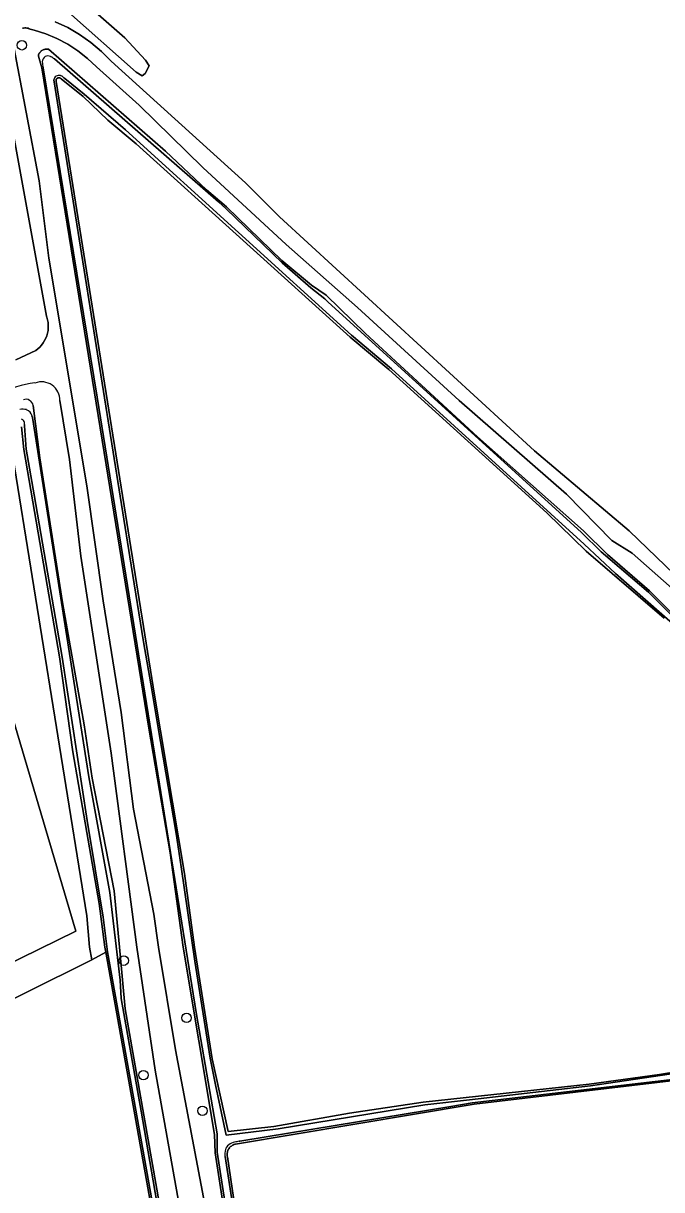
# Model space of a CAD drawing. Extents: x 162722 to 165104, y 384719 to 386284.
# Drawn here: x 163772.9 to 163839, y 385474.9 to 385595.7 of the extents above; entities that cross this region are included whole.
import ezdxf

# ---------------------------------------------------------------- set-up
doc = ezdxf.new("R2010")
doc.units = 0
for name, color, linetype in [('IMGEO_Boom', 7, 'Continuous'), ('IMGEO_Bouwland', 7, 'Continuous'), ('IMGEO_Gemengd_bos', 7, 'Continuous'), ('IMGEO_Grasland_overig', 7, 'Continuous'), ('IMGEO_Loofbos', 7, 'Continuous'), ('IMGEO_Oever', 7, 'Continuous'), ('IMGEO_Voetpad_halfverhard', 7, 'Continuous'), ('IMGEO_Waterloop', 7, 'Continuous')]:
    doc.layers.add(name, color=color, linetype=linetype)

msp = doc.modelspace()

# ---------------------------------------------------------------- linework, layer by layer
at = {"layer": 'IMGEO_Boom'}
for centre in [(163772.71, 385593.4), (163783.27, 385498.61), (163789.77, 385492.68), (163785.31, 385486.76), (163791.42, 385483.06)]:
    msp.add_circle(centre, 0.489, dxfattribs=at)
at = {"layer": 'IMGEO_Bouwland'}
for points in [[(163771.48, 385552.74), (163757.82, 385546.75), (163745.36, 385540.93), (163723.34, 385530.34), (163661.55, 385500), (163647.7, 385492.9), (163648.15, 385492.01), (163764.5, 385548.24), (163778.29, 385501.66), (163670.28, 385448.69), (163672.11, 385445.1), (163725.17, 385471.47), (163779.96, 385498.7), (163779.73, 385500), (163779.43, 385503.24)], [(163648.15, 385492.01), (163670.28, 385448.69), (163778.29, 385501.66), (163764.5, 385548.24)]]:
    msp.add_lwpolyline(points, close=True, dxfattribs=at)
at = {"layer": 'IMGEO_Gemengd_bos'}
for points in [[(163777.89, 385599), (163783.37, 385594.16), (163785.52, 385591.85), (163785.9, 385591.26), (163785.47, 385590.48), (163785.16, 385590.25), (163784.55, 385590.6), (163777.56, 385596.82)], [(163776.17, 385595.83), (163777.46, 385595.23), (163778.69, 385594.51), (163779.86, 385593.69), (163780.95, 385592.77), (163781.95, 385591.75), (163795.89, 385579.17), (163799.39, 385575.64), (163825.83, 385551.4), (163835.64, 385543.13), (163843.13, 385535.9), (163872.47, 385508.29), (163881.59, 385500), (163887.27, 385494.67), (163890.43, 385491.49), (163894.54, 385488.01), (163904.02, 385479.24), (163906.82, 385477.46)], [(163839.25, 385534.08), (163831.17, 385541.02), (163827.11, 385544.98), (163810.72, 385559.83), (163806.71, 385563.16), (163784.54, 385583.21), (163781.61, 385585.64), (163779.06, 385588.08), (163776.79, 385589.91), (163776.77, 385589.93), (163776.76, 385589.95), (163776.74, 385589.97), (163776.72, 385589.98), (163776.7, 385590), (163776.67, 385590.01), (163776.65, 385590.02), (163776.62, 385590.03), (163776.6, 385590.03), (163776.58, 385590.04), (163776.55, 385590.04), (163776.52, 385590.04), (163776.5, 385590.03), (163776.47, 385590.03), (163776.45, 385590.02), (163776.43, 385590.01), (163776.4, 385590), (163776.38, 385589.99), (163776.36, 385589.97), (163776.34, 385589.96), (163776.33, 385589.94), (163776.31, 385589.92), (163776.3, 385589.9), (163776.28, 385589.88), (163776.27, 385589.85), (163776.27, 385589.83), (163776.26, 385589.8), (163776.25, 385589.78), (163776.25, 385589.75), (163776.25, 385589.73), (163776.26, 385589.7), (163776.26, 385589.68), (163776.27, 385589.65), (163786.44, 385526.1), (163789.56, 385507.65), (163790.61, 385500), (163792.43, 385488.45), (163794.08, 385480.91), (163798.8, 385481.45), (163806.65, 385482.83), (163814.28, 385483.94), (163831.49, 385485.81), (163838.78, 385486.82), (163854.43, 385489.38)], [(163792.61, 385436.72), (163781.41, 385499.48), (163779.96, 385498.7), (163725.17, 385471.47), (163725.73, 385469.85), (163726.15, 385469.98), (163730.91, 385458.41), (163736.94, 385442.21), (163737.66, 385439.57), (163743.73, 385422.27), (163746.15, 385414.52), (163749.73, 385404.08), (163750.47, 385402.75), (163795.24, 385422.6)], [(163843.77, 385486.62), (163819.56, 385483.74), (163794.86, 385479.61), (163794.77, 385479.59), (163794.67, 385479.56), (163794.58, 385479.52), (163794.5, 385479.47), (163794.42, 385479.41), (163794.34, 385479.35), (163794.27, 385479.28), (163794.21, 385479.21), (163794.15, 385479.13), (163794.1, 385479.04), (163794.06, 385478.96), (163794.02, 385478.86), (163794, 385478.77), (163793.98, 385478.67), (163793.97, 385478.57), (163793.97, 385478.48), (163793.98, 385478.38), (163794, 385478.3), (163795.79, 385466.36)]]:
    msp.add_lwpolyline(points, dxfattribs=at)
at = {"layer": 'IMGEO_Grasland_overig'}
for points in [[(163848.05, 385530.11), (163835.95, 385540.81), (163833.83, 385542.11), (163829.13, 385546.91), (163818.03, 385556.62), (163807.5, 385566.26), (163800.08, 385572.78), (163791.47, 385580.74), (163784.86, 385587.19), (163780.43, 385591.16), (163779.51, 385592.03), (163778.52, 385592.81), (163777.46, 385593.5), (163776.34, 385594.1), (163775.18, 385594.59), (163773.97, 385594.98), (163773.57, 385595.08), (163773.46, 385595.12), (163773.35, 385595.16), (163773.23, 385595.18), (163773.12, 385595.19), (163773.01, 385595.19), (163772.89, 385595.18), (163772.78, 385595.16)], [(163771.8, 385593.59), (163774.51, 385579.38), (163775.51, 385571.36), (163779.43, 385547.79), (163781.15, 385535.87), (163783.01, 385524.29), (163784.28, 385514.29), (163786.39, 385503.42), (163786.85, 385500), (163788.62, 385489.38), (163794.43, 385458.8)], [(163794.82, 385465.23), (163792.74, 385478.71), (163792.66, 385480.62), (163789.43, 385500), (163788.09, 385509.79), (163785.87, 385522.68), (163774.77, 385591.06), (163774.42, 385592.28), (163774.43, 385592.35), (163774.45, 385592.42), (163774.48, 385592.5), (163774.52, 385592.57), (163774.56, 385592.63), (163774.61, 385592.7), (163774.66, 385592.76), (163774.72, 385592.81), (163774.78, 385592.85), (163774.85, 385592.9), (163774.92, 385592.93), (163774.99, 385592.96), (163775.07, 385592.98), (163775.14, 385593), (163775.22, 385593.01), (163775.3, 385593.01), (163775.38, 385593.01), (163775.46, 385592.99), (163787.58, 385582.42), (163791.83, 385578.42), (163793.9, 385576.68), (163799.64, 385571.1), (163802.73, 385568.57), (163804.25, 385567.54), (163808.31, 385563.55), (163819.92, 385552.84), (163830.88, 385543.12), (163833.37, 385540.66), (163837.72, 385536.9), (163841.3, 385533.35)], [(163772.1, 385560.82), (163774.16, 385561.79), (163774.38, 385561.96), (163774.58, 385562.15), (163774.76, 385562.36), (163774.92, 385562.58), (163775.07, 385562.82), (163775.19, 385563.06), (163775.29, 385563.32), (163775.36, 385563.59), (163775.42, 385563.86), (163775.44, 385564.13), (163775.45, 385564.41), (163775.42, 385564.69), (163775.38, 385564.96), (163775.31, 385565.23), (163775.27, 385565.34), (163771.12, 385588.13)]]:
    msp.add_lwpolyline(points, dxfattribs=at)
at = {"layer": 'IMGEO_Loofbos'}
for points in [[(163796.95, 385425.9), (163796.77, 385429.79), (163795.64, 385438.19), (163792.97, 385453.15), (163789.64, 385469.85), (163786.53, 385487.27), (163784.63, 385500), (163781.96, 385520.11), (163778.81, 385540.5), (163777.64, 385550.5), (163776.64, 385556.6)], [(163773.88, 385556.09), (163774.58, 385550.67), (163776.93, 385535.71), (163779.17, 385523.04), (163780.01, 385517.5), (163782.27, 385505.85), (163782.83, 385500), (163783.4, 385493.63), (163791.71, 385446.45), (163795.46, 385424.22)], [(163771.48, 385552.74), (163779.43, 385503.24), (163779.73, 385500), (163779.96, 385498.7), (163781.41, 385499.48), (163781.31, 385500), (163780.73, 385504.52), (163777.98, 385520.24), (163776.61, 385530.07), (163772.9, 385551.55), (163772.67, 385553.88)]]:
    msp.add_lwpolyline(points, dxfattribs=at)
for centre, radius, start, end in [((163775.88, 385545.21), 13.35, 97.7968, 114.5907), ((163774.75, 385556.66), 1.89, 358.0613, 111.1546), ((163773.12, 385555.97), 0.771, 9.2905, 109.3804)]:
    msp.add_arc(centre, radius, start, end, dxfattribs=at)
at = {"layer": 'IMGEO_Oever'}
for points in [[(163841.3, 385533.35), (163837.72, 385536.9), (163833.37, 385540.66), (163830.88, 385543.12), (163819.92, 385552.84), (163808.31, 385563.55), (163804.25, 385567.54), (163802.73, 385568.57), (163799.64, 385571.1), (163793.9, 385576.68), (163791.83, 385578.42), (163787.58, 385582.42), (163775.46, 385592.99), (163775.38, 385593.01), (163775.3, 385593.01), (163775.22, 385593.01), (163775.14, 385593), (163775.07, 385592.98), (163774.99, 385592.96), (163774.92, 385592.93), (163774.85, 385592.9), (163774.78, 385592.85), (163774.72, 385592.81), (163774.66, 385592.76), (163774.61, 385592.7), (163774.56, 385592.63), (163774.52, 385592.57), (163774.48, 385592.5), (163774.45, 385592.42), (163774.43, 385592.35), (163774.42, 385592.28), (163774.77, 385591.06), (163785.87, 385522.68), (163788.09, 385509.79), (163789.43, 385500), (163792.66, 385480.62), (163792.74, 385478.71), (163794.82, 385465.23)], [(163775.68, 385592.24), (163775.84, 385592.16), (163775.97, 385592.08), (163776.09, 385591.98), (163793.1, 385577.19), (163793.86, 385576.46), (163799.67, 385570.87), (163802.64, 385568.3), (163804.11, 385567.13), (163804.4, 385566.85), (163830.68, 385542.93), (163832.72, 385540.95), (163837.63, 385536.77), (163841.29, 385533.11), (163859.92, 385515.82), (163861.17, 385514.81), (163861.67, 385514.23), (163861.88, 385514.04), (163862.04, 385513.88), (163862.21, 385513.73), (163862.33, 385513.6)], [(163793.76, 385478.32), (163795.77, 385465.4), (163797.06, 385458.76), (163796.61, 385458.74), (163796.33, 385458.96), (163796.15, 385459.38), (163795.09, 385465.02), (163792.95, 385478.77), (163792.94, 385480.69), (163790.76, 385493.24), (163788.11, 385509.8), (163780.52, 385556.97), (163774.93, 385591.07)], [(163776.02, 385589.81), (163784.05, 385539.57), (163785.31, 385531.61), (163786.06, 385527.27), (163787.08, 385521.3), (163788.71, 385511.77), (163789.23, 385508.32), (163790.64, 385498.55), (163792.21, 385488.52), (163792.76, 385485.75), (163793.86, 385480.55), (163799.27, 385481.21), (163814.45, 385483.67), (163819.08, 385484.21), (163831.61, 385485.64), (163845.62, 385487.71)], [(163854.43, 385489.38), (163838.78, 385486.82), (163831.49, 385485.81), (163814.28, 385483.94), (163806.65, 385482.83), (163798.8, 385481.45), (163794.08, 385480.91), (163792.43, 385488.45), (163790.61, 385500), (163789.56, 385507.65), (163786.44, 385526.1), (163776.27, 385589.65), (163776.26, 385589.68), (163776.26, 385589.7), (163776.25, 385589.73), (163776.25, 385589.75), (163776.25, 385589.78), (163776.26, 385589.8), (163776.27, 385589.83), (163776.27, 385589.85), (163776.28, 385589.88), (163776.3, 385589.9), (163776.31, 385589.92), (163776.33, 385589.94), (163776.34, 385589.96), (163776.36, 385589.97), (163776.38, 385589.99), (163776.4, 385590), (163776.43, 385590.01), (163776.45, 385590.02), (163776.47, 385590.03), (163776.5, 385590.03), (163776.52, 385590.04), (163776.55, 385590.04), (163776.58, 385590.04), (163776.6, 385590.03), (163776.62, 385590.03), (163776.65, 385590.02), (163776.67, 385590.01), (163776.7, 385590), (163776.72, 385589.98), (163776.74, 385589.97), (163776.76, 385589.95), (163776.77, 385589.93), (163776.79, 385589.91), (163779.06, 385588.08), (163781.61, 385585.64), (163784.54, 385583.21), (163806.71, 385563.16), (163810.72, 385559.83), (163827.11, 385544.98), (163831.17, 385541.02), (163839.25, 385534.08)], [(163862.28, 385512.93), (163862.16, 385512.98), (163840.71, 385533.02), (163834.21, 385538.69), (163830.97, 385541.73), (163811.01, 385559.91), (163806.86, 385563.39), (163783.44, 385584.63), (163779.17, 385588.33), (163777.16, 385589.95), (163777.07, 385590.04), (163776.97, 385590.12), (163776.87, 385590.19), (163776.71, 385590.26)], [(163780.01, 385517.5), (163779.17, 385523.04), (163776.93, 385535.71), (163774.58, 385550.67), (163773.88, 385556.09)], [(163773.76, 385555.02), (163773.8, 385554.87), (163779.64, 385517.66), (163781.83, 385505.66), (163782.9, 385496.6), (163783, 385494.7), (163785.06, 385483.03), (163795.28, 385423.68), (163795.28, 385423.57)], [(163772.67, 385553.88), (163772.9, 385551.55), (163776.61, 385530.07), (163777.98, 385520.24), (163780.73, 385504.52), (163781.31, 385500), (163781.41, 385499.48), (163792.61, 385436.72)], [(163772.97, 385554), (163772.99, 385554.14)], [(163794.81, 385423.49), (163794.79, 385423.62), (163793.96, 385430.09), (163791.13, 385445.98), (163789.24, 385456.64), (163786.38, 385472.7), (163781.59, 385499.52), (163781.14, 385503.12), (163779.49, 385513.12), (163776.88, 385530.02), (163773.99, 385546.86), (163773.14, 385551.58), (163772.97, 385554)], [(163795.46, 385424.22), (163791.71, 385446.45), (163783.4, 385493.63), (163782.83, 385500), (163782.27, 385505.85), (163780.01, 385517.5)], [(163877.95, 385491.32), (163877.56, 385491.23), (163862.93, 385489.54), (163840.41, 385486.35), (163819.36, 385483.88), (163817.16, 385483.52), (163795.5, 385479.95)], [(163795.79, 385466.36), (163794, 385478.3), (163793.98, 385478.38), (163793.97, 385478.48), (163793.97, 385478.57), (163793.98, 385478.67), (163794, 385478.77), (163794.02, 385478.86), (163794.06, 385478.96), (163794.1, 385479.04), (163794.15, 385479.13), (163794.21, 385479.21), (163794.27, 385479.28), (163794.34, 385479.35), (163794.42, 385479.41), (163794.5, 385479.47), (163794.58, 385479.52), (163794.67, 385479.56), (163794.77, 385479.59), (163794.86, 385479.61), (163819.56, 385483.74), (163843.77, 385486.62)], [(163795.5, 385479.95), (163795.31, 385479.92), (163795.22, 385479.91)]]:
    msp.add_lwpolyline(points, dxfattribs=at)
for centre, radius, start, end in [((163775.53, 385591.68), 0.7, 125.0184, 178.7727), ((163777.53, 385591.79), 2.7, 182.0872, 195.4605), ((163775.39, 385591.56), 0.739, 66.9474, 110.5483), ((163776.55, 385589.76), 0.528, 72.7747, 174.6442), ((163773.12, 385555.97), 0.771, 9.2905, 109.3804), ((163772.83, 385554.12), 1.59, 77.1023, 102.2344), ((163772.89, 385554.81), 0.901, 13.5587, 71.0153), ((163772.57, 385554.31), 0.392, 32.9419, 72.1864), ((163772.37, 385554.2), 0.621, 354.3291, 31.939), ((163794.62, 385478.83), 0.845, 124.4787, 164.8119), ((163795.26, 385477.9), 1.98, 104.7529, 124.3327), ((163795.89, 385475.73), 4.23, 99.1821, 105.6139), ((163795.77, 385478.55), 2.03, 165.7314, 186.6507)]:
    msp.add_arc(centre, radius, start, end, dxfattribs=at)
at = {"layer": 'IMGEO_Voetpad_halfverhard'}
for points in [[(163906.82, 385477.46), (163904.02, 385479.24), (163894.54, 385488.01), (163890.43, 385491.49), (163887.27, 385494.67), (163881.59, 385500), (163872.47, 385508.29), (163843.13, 385535.9), (163835.64, 385543.13), (163825.83, 385551.4), (163799.39, 385575.64), (163795.89, 385579.17), (163781.95, 385591.75), (163780.95, 385592.77), (163779.86, 385593.69), (163778.69, 385594.51), (163777.46, 385595.23), (163776.17, 385595.83)], [(163772.78, 385595.16), (163772.89, 385595.18), (163773.01, 385595.19), (163773.12, 385595.19), (163773.23, 385595.18), (163773.35, 385595.16), (163773.46, 385595.12), (163773.57, 385595.08), (163773.97, 385594.98), (163775.18, 385594.59), (163776.34, 385594.1), (163777.46, 385593.5), (163778.52, 385592.81), (163779.51, 385592.03), (163780.43, 385591.16), (163784.86, 385587.19), (163791.47, 385580.74), (163800.08, 385572.78), (163807.5, 385566.26), (163818.03, 385556.62), (163829.13, 385546.91), (163833.83, 385542.11), (163835.95, 385540.81), (163848.05, 385530.11)], [(163794.43, 385458.8), (163788.62, 385489.38), (163786.85, 385500), (163786.39, 385503.42), (163784.28, 385514.29), (163783.01, 385524.29), (163781.15, 385535.87), (163779.43, 385547.79), (163775.51, 385571.36), (163774.51, 385579.38), (163771.8, 385593.59)], [(163771.12, 385588.13), (163775.27, 385565.34), (163775.31, 385565.23), (163775.38, 385564.96), (163775.42, 385564.69), (163775.45, 385564.41), (163775.44, 385564.13), (163775.42, 385563.86), (163775.36, 385563.59), (163775.29, 385563.32), (163775.19, 385563.06), (163775.07, 385562.82), (163774.92, 385562.58), (163774.76, 385562.36), (163774.58, 385562.15), (163774.38, 385561.96), (163774.16, 385561.79), (163772.1, 385560.82)], [(163776.64, 385556.6), (163777.64, 385550.5), (163778.81, 385540.5), (163781.96, 385520.11), (163784.63, 385500), (163786.53, 385487.27), (163789.64, 385469.85), (163792.97, 385453.15), (163795.64, 385438.19), (163796.77, 385429.79), (163796.95, 385425.9)]]:
    msp.add_lwpolyline(points, dxfattribs=at)
for centre, radius, start, end in [((163775.88, 385545.21), 13.35, 97.7968, 114.5907), ((163774.75, 385556.66), 1.89, 358.0613, 111.1546)]:
    msp.add_arc(centre, radius, start, end, dxfattribs=at)
at = {"layer": 'IMGEO_Waterloop'}
for points in [[(163777.56, 385596.82), (163784.55, 385590.6), (163785.16, 385590.25), (163785.47, 385590.48), (163785.9, 385591.26), (163785.52, 385591.85), (163783.37, 385594.16), (163777.89, 385599)], [(163862.33, 385513.6), (163862.21, 385513.73), (163862.04, 385513.88), (163861.88, 385514.04), (163861.67, 385514.23), (163861.17, 385514.81), (163859.92, 385515.82), (163841.29, 385533.11), (163837.63, 385536.77), (163832.72, 385540.95), (163830.68, 385542.93), (163804.4, 385566.85), (163804.11, 385567.13), (163802.64, 385568.3), (163799.67, 385570.87), (163793.86, 385576.46), (163793.1, 385577.19), (163776.09, 385591.98), (163775.97, 385592.08), (163775.84, 385592.16), (163775.68, 385592.24)], [(163774.93, 385591.07), (163780.52, 385556.97), (163788.11, 385509.8), (163790.76, 385493.24), (163792.94, 385480.69), (163792.95, 385478.77), (163795.09, 385465.02), (163796.15, 385459.38), (163796.33, 385458.96), (163796.61, 385458.74), (163797.06, 385458.76), (163795.77, 385465.4), (163793.76, 385478.32)], [(163845.62, 385487.71), (163831.61, 385485.64), (163819.08, 385484.21), (163814.45, 385483.67), (163799.27, 385481.21), (163793.86, 385480.55), (163792.76, 385485.75), (163792.21, 385488.52), (163790.64, 385498.55), (163789.23, 385508.32), (163788.71, 385511.77), (163787.08, 385521.3), (163786.06, 385527.27), (163785.31, 385531.61), (163784.05, 385539.57), (163776.02, 385589.81)], [(163776.71, 385590.26), (163776.87, 385590.19), (163776.97, 385590.12), (163777.07, 385590.04), (163777.16, 385589.95), (163779.17, 385588.33), (163783.44, 385584.63), (163806.86, 385563.39), (163811.01, 385559.91), (163830.97, 385541.73), (163834.21, 385538.69), (163840.71, 385533.02), (163862.16, 385512.98), (163862.28, 385512.93)], [(163773.8, 385554.87), (163773.76, 385555.02)], [(163795.28, 385423.57), (163795.28, 385423.68), (163785.06, 385483.03), (163783, 385494.7), (163782.9, 385496.6), (163781.83, 385505.66), (163779.64, 385517.66), (163773.8, 385554.87)], [(163772.99, 385554.14), (163772.97, 385554), (163773.14, 385551.58), (163773.99, 385546.86), (163776.88, 385530.02), (163779.49, 385513.12), (163781.14, 385503.12), (163781.59, 385499.52), (163786.38, 385472.7), (163789.24, 385456.64), (163791.13, 385445.98), (163793.96, 385430.09), (163794.79, 385423.62), (163794.81, 385423.49)], [(163795.22, 385479.91), (163795.31, 385479.92), (163795.5, 385479.95), (163817.16, 385483.52), (163819.36, 385483.88), (163840.41, 385486.35), (163862.93, 385489.54), (163877.56, 385491.23), (163877.95, 385491.32)]]:
    msp.add_lwpolyline(points, dxfattribs=at)
for centre, radius, start, end in [((163775.53, 385591.68), 0.7, 125.0184, 178.7727), ((163777.53, 385591.79), 2.7, 182.0872, 195.4605), ((163775.39, 385591.56), 0.739, 66.9474, 110.5483), ((163776.55, 385589.76), 0.528, 72.7747, 174.6442), ((163772.83, 385554.12), 1.59, 77.1023, 102.2344), ((163772.89, 385554.81), 0.901, 13.5587, 71.0153), ((163772.57, 385554.31), 0.392, 32.9419, 72.1864), ((163772.37, 385554.2), 0.621, 354.3291, 31.939), ((163794.62, 385478.83), 0.845, 124.4787, 164.8119), ((163795.26, 385477.9), 1.98, 104.7529, 124.3327), ((163795.89, 385475.73), 4.23, 99.1821, 105.6139), ((163795.77, 385478.55), 2.03, 165.7314, 186.6507)]:
    msp.add_arc(centre, radius, start, end, dxfattribs=at)

doc.saveas('drawing.dxf')
